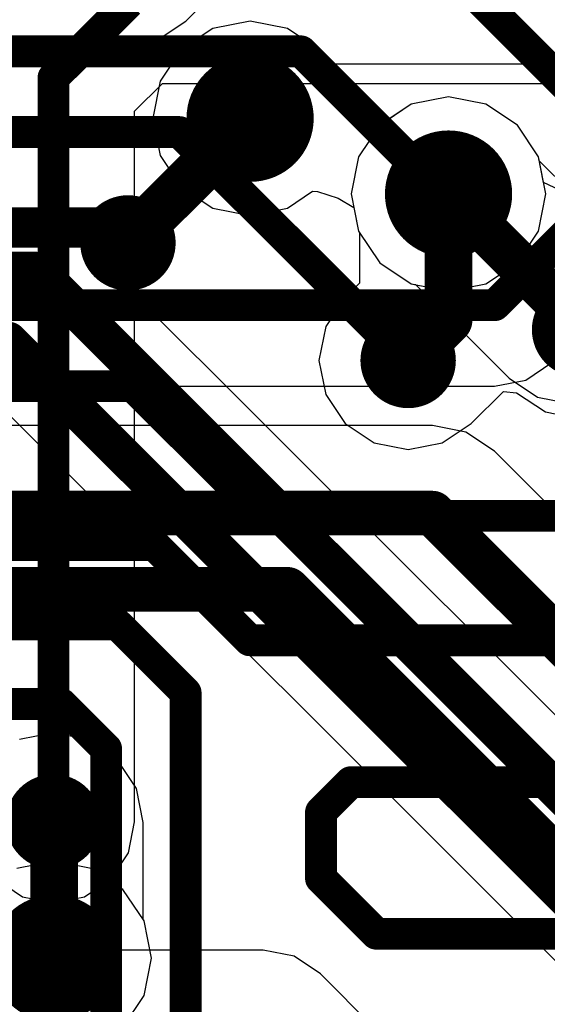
# Model space of a CAD drawing. Header units: millimetres. Extents: x -2 to 68, y -2 to 27.4.
# Tile 534 of 594: x 43.5 to 45.2, y 19.6 to 22.7. Entities that reach past the tile are written whole.
import ezdxf

# ---------------------------------------------------------------- set-up
doc = ezdxf.new("R2010")
doc.units = ezdxf.units.MM
for name, color, linetype in [('BottomLayer', 5, 'Continuous'), ('DrillGuide', 244, 'Continuous'), ('MidLayer1', 16, 'Continuous'), ('MidLayer2', 76, 'Continuous'), ('MidLayer3', 90, 'Continuous'), ('MidLayer4', 156, 'Continuous'), ('MidLayer5', 130, 'Continuous'), ('MidLayer6', 216, 'Continuous'), ('MidLayer7', 6, 'Continuous'), ('MidLayer8', 54, 'Continuous'), ('MultiLayer', 9, 'Continuous'), ('TopLayer', 1, 'Continuous'), ('ViaHoleLayer', 16, 'Continuous')]:
    doc.layers.add(name, color=color, linetype=linetype)

msp = doc.modelspace()

# ---------------------------------------------------------------- linework, layer by layer
at = {"layer": 'BottomLayer'}
for p, q in [((43.8729, 22.3654), (43.9606, 22.4531)), ((43.9606, 22.4531), (47.7164, 22.4531)), ((43.8729, 20.129), (43.8729, 22.3654)), ((43.8535, 20.0315), (43.8729, 20.129)), ((43.7982, 19.9488), (43.8535, 20.0315)), ((43.4378, 19.9488), (43.5205, 19.8935)), ((43.7155, 19.8935), (43.7982, 19.9488)), ((43.5205, 19.8935), (43.618, 19.8741)), ((43.618, 19.8741), (43.7155, 19.8935)), ((44.2767, 19.7257), (42.1192, 19.7257)), ((44.3743, 19.7063), (44.2767, 19.7257)), ((44.457, 19.6511), (44.3743, 19.7063)), ((45.4601, 18.6479), (44.457, 19.6511))]:
    msp.add_line(p, q, dxfattribs=at)
at = {"layer": 'BottomLayer', "const_width": 0.1}
for points in [[(43.618, 22.471), (43.855, 22.708)], [(43.618, 20.129), (43.618, 22.471)]]:
    msp.add_lwpolyline(points, dxfattribs=at)
at = {"layer": 'BottomLayer'}
for points, const_width in [([(43.593, 22.471, 1), (43.643, 22.471, 1)], 0.05), ([(43.593, 22.471, 1), (43.643, 22.471, 1)], 0.05), ([(43.543, 20.129, 1), (43.693, 20.129, 1)], 0.15), ([(43.593, 20.129, 1), (43.643, 20.129, 1)], 0.05)]:
    msp.add_lwpolyline(points, format="xyb", close=True, dxfattribs=dict(at, const_width=const_width))
at = {"layer": 'DrillGuide'}
for points, const_width in [([(44.1862, 22.3432, 1), (44.2862, 22.3432, 1)], 0.1), ([(44.81, 22.105, 1), (44.91, 22.105, 1)], 0.1), ([(43.8271, 21.9511, 1), (43.8771, 21.9511, 1)], 0.05), ([(44.708, 21.581, 1), (44.758, 21.581, 1)], 0.05), ([(43.593, 20.129, 1), (43.643, 20.129, 1)], 0.05), ([(43.57, 19.7, 1), (43.67, 19.7, 1)], 0.1)]:
    msp.add_lwpolyline(points, format="xyb", close=True, dxfattribs=dict(at, const_width=const_width))
at = {"layer": 'MidLayer1'}
for p, q in [((44.86, 22.4109), (44.7429, 22.3876)), ((44.9771, 22.3876), (44.86, 22.4109)), ((44.7429, 22.3876), (44.6437, 22.3213)), ((45.0763, 22.3213), (44.9771, 22.3876)), ((44.6437, 22.3213), (44.5774, 22.2221)), ((45.1426, 22.2221), (45.0763, 22.3213)), ((44.5774, 22.2221), (44.5541, 22.105)), ((45.1587, 22.1409), (45.1426, 22.2221)), ((45.2589, 22.0943), (45.1587, 22.1409)), ((44.5541, 22.105), (44.5774, 21.9879)), ((44.5774, 21.9879), (44.5796, 21.9846)), ((44.5796, 21.9846), (44.5796, 21.8241)), ((44.5796, 21.8241), (44.5347, 21.7793)), ((44.5347, 21.7793), (44.474, 21.6883)), ((44.474, 21.6883), (44.4526, 21.581)), ((44.4526, 21.581), (44.474, 21.4737)), ((44.474, 21.4737), (44.5347, 21.3827)), ((44.9313, 21.3827), (45.0323, 21.4838)), ((45.0323, 21.4838), (45.0737, 21.4797)), ((45.0737, 21.4797), (45.1647, 21.419)), ((45.1647, 21.419), (45.272, 21.3976)), ((44.5347, 21.3827), (44.6257, 21.322)), ((44.8403, 21.322), (44.9313, 21.3827)), ((44.6257, 21.322), (44.733, 21.3006)), ((44.733, 21.3006), (44.8403, 21.322)), ((43.62, 20.0059), (43.5029, 19.9826)), ((43.737, 19.9826), (43.62, 20.0059)), ((43.8363, 19.9163), (43.737, 19.9826)), ((43.9026, 19.8171), (43.8363, 19.9163)), ((43.9259, 19.7), (43.9026, 19.8171)), ((43.9026, 19.5829), (43.9259, 19.7)), ((43.8363, 19.4837), (43.9026, 19.5829))]:
    msp.add_line(p, q, dxfattribs=at)
for points, const_width in [([(44.1362, 22.3432, 1), (44.3362, 22.3432, 1)], 0.2), ([(44.1987, 22.3432, 1), (44.2737, 22.3432, 1)], 0.075), ([(44.1987, 22.3392, 1), (44.2737, 22.3392, 1)], 0.075), ([(44.1987, 22.3392, 1), (44.2737, 22.3392, 1)], 0.075), ([(44.76, 22.105, 1), (44.96, 22.105, 1)], 0.2), ([(44.8225, 22.105, 1), (44.8975, 22.105, 1)], 0.075), ([(43.7771, 21.9511, 1), (43.9271, 21.9511, 1)], 0.15), ([(43.8146, 21.9551, 1), (43.8896, 21.9551, 1)], 0.075), ([(43.8146, 21.9551, 1), (43.8896, 21.9551, 1)], 0.075), ([(43.8146, 21.9511, 1), (43.8896, 21.9511, 1)], 0.075), ([(45.197, 21.678, 1), (45.347, 21.678, 1)], 0.15), ([(44.8225, 21.708, 1), (44.8975, 21.708, 1)], 0.075), ([(44.8225, 21.708, 1), (44.8975, 21.708, 1)], 0.075), ([(44.658, 21.581, 1), (44.808, 21.581, 1)], 0.15), ([(44.6955, 21.581, 1), (44.7705, 21.581, 1)], 0.075), ([(43.52, 19.7, 1), (43.72, 19.7, 1)], 0.2), ([(43.5825, 19.7, 1), (43.6575, 19.7, 1)], 0.075)]:
    msp.add_lwpolyline(points, format="xyb", close=True, dxfattribs=dict(at, const_width=const_width))
at = {"layer": 'MidLayer1', "const_width": 0.15}
for points in [[(43.8521, 21.9551), (44.2362, 22.3392)], [(44.2362, 22.3392), (44.2362, 22.3432)], [(44.86, 21.708), (44.86, 22.105)], [(43.8521, 21.9511), (43.8521, 21.9551)], [(44.733, 21.581), (44.86, 21.708)], [(43.129, 19.7), (43.62, 19.7)]]:
    msp.add_lwpolyline(points, dxfattribs=at)
at = {"layer": 'MidLayer2'}
for p, q in [((44.86, 22.4109), (44.7429, 22.3876)), ((44.9771, 22.3876), (44.86, 22.4109)), ((44.7429, 22.3876), (44.6437, 22.3213)), ((45.0763, 22.3213), (44.9771, 22.3876)), ((44.6437, 22.3213), (44.5774, 22.2221)), ((45.1426, 22.2221), (45.0763, 22.3213)), ((44.5774, 22.2221), (44.5541, 22.105)), ((45.1659, 22.105), (45.1426, 22.2221)), ((44.5541, 22.105), (44.5774, 21.9879)), ((45.1426, 21.9879), (45.1659, 22.105)), ((44.5774, 21.9879), (44.6437, 21.8887)), ((45.0763, 21.8887), (45.1426, 21.9879)), ((44.6437, 21.8887), (44.7429, 21.8224)), ((44.9771, 21.8224), (45.0763, 21.8887)), ((44.7429, 21.8224), (44.86, 21.7991)), ((44.86, 21.7991), (44.9771, 21.8224)), ((44.8093, 21.3762), (43.0267, 21.3762)), ((44.9147, 21.3553), (44.8093, 21.3762)), ((45.004, 21.2956), (44.9147, 21.3553)), ((46.3221, 19.9775), (45.004, 21.2956))]:
    msp.add_line(p, q, dxfattribs=at)
for points, const_width in [([(44.1362, 22.3432, 1), (44.3362, 22.3432, 1)], 0.2), ([(44.76, 22.105, 1), (44.96, 22.105, 1)], 0.2), ([(44.7744, 21.101, 1), (44.8443, 21.101, 1)], 0.07), ([(44.7744, 21.101, 1), (44.8443, 21.101, 1)], 0.07), ([(44.319, 20.861, 1), (44.389, 20.861, 1)], 0.07), ([(44.319, 20.861, 1), (44.389, 20.861, 1)], 0.07), ([(43.52, 19.7, 1), (43.72, 19.7, 1)], 0.2)]:
    msp.add_lwpolyline(points, format="xyb", close=True, dxfattribs=dict(at, const_width=const_width))
at = {"layer": 'MidLayer2', "const_width": 0.14}
for points in [[(42.275, 21.101), (44.8093, 21.101)], [(44.8093, 21.101), (46.2081, 19.7022)], [(40.2916, 20.861), (44.354, 20.861)], [(44.354, 20.861), (45.77, 19.445)]]:
    msp.add_lwpolyline(points, dxfattribs=at)
at = {"layer": 'MidLayer3'}
for p, q in [((44.0337, 22.6484), (44.1867, 22.8014)), ((43.9444, 22.5887), (44.0337, 22.6484)), ((42.461, 22.5677), (43.839, 22.5677)), ((43.839, 22.5677), (43.9444, 22.5887)), ((44.86, 22.4109), (44.7429, 22.3876)), ((44.9771, 22.3876), (44.86, 22.4109)), ((44.7429, 22.3876), (44.6437, 22.3213)), ((45.0763, 22.3213), (44.9771, 22.3876)), ((44.6437, 22.3213), (44.5774, 22.2221)), ((45.1426, 22.2221), (45.0763, 22.3213)), ((44.5774, 22.2221), (44.5541, 22.105)), ((45.1452, 22.2091), (45.1426, 22.2221)), ((45.2753, 22.079), (45.1452, 22.2091)), ((44.5541, 22.105), (44.5774, 21.9879)), ((43.5671, 22.0261), (43.0466, 22.0261)), ((43.6296, 22.0137), (43.5671, 22.0261)), ((43.6825, 21.9783), (43.6296, 22.0137)), ((45.4957, 20.1651), (43.6825, 21.9783)), ((44.5774, 21.9879), (44.6437, 21.8887)), ((44.6437, 21.8887), (44.7429, 21.8224)), ((44.7429, 21.8224), (44.7559, 21.8198)), ((44.7559, 21.8198), (45.0503, 21.5254)), ((45.0503, 21.5254), (45.1396, 21.4657)), ((43.4084, 21.4799), (45.2217, 19.6667)), ((45.1396, 21.4657), (45.245, 21.4447)), ((43.62, 20.0059), (43.5029, 19.9826)), ((43.737, 19.9826), (43.62, 20.0059)), ((43.8363, 19.9163), (43.737, 19.9826)), ((43.9026, 19.8171), (43.8363, 19.9163)), ((43.9259, 19.7), (43.9026, 19.8171)), ((43.9026, 19.5829), (43.9259, 19.7)), ((43.8363, 19.4837), (43.9026, 19.5829))]:
    msp.add_line(p, q, dxfattribs=at)
for points, const_width in [([(44.1362, 22.3432, 1), (44.3362, 22.3432, 1)], 0.2), ([(44.76, 22.105, 1), (44.96, 22.105, 1)], 0.2), ([(44.825, 22.105, 1), (44.895, 22.105, 1)], 0.07), ([(43.5371, 21.863, 1), (43.5971, 21.863, 1)], 0.06), ([(43.5371, 21.863, 1), (43.5971, 21.863, 1)], 0.06), ([(43.446, 21.643, 1), (43.506, 21.643, 1)], 0.06), ([(43.446, 21.643, 1), (43.506, 21.643, 1)], 0.06), ([(43.52, 19.7, 1), (43.72, 19.7, 1)], 0.2)]:
    msp.add_lwpolyline(points, format="xyb", close=True, dxfattribs=dict(at, const_width=const_width))
for points, const_width in [([(44.86, 22.105), (45.245, 21.72)], 0.14), ([(42.979, 21.863), (43.5671, 21.863)], 0.12), ([(43.5671, 21.863), (45.4281, 20.002)], 0.12), ([(42.979, 21.643), (43.476, 21.643)], 0.12), ([(43.476, 21.643), (45.337, 19.782)], 0.12)]:
    msp.add_lwpolyline(points, dxfattribs=dict(at, const_width=const_width))
at = {"layer": 'MidLayer4'}
for p, q in [((44.86, 22.4109), (44.7429, 22.3876)), ((44.9771, 22.3876), (44.86, 22.4109)), ((44.7429, 22.3876), (44.6437, 22.3213)), ((45.0763, 22.3213), (44.9771, 22.3876)), ((44.6437, 22.3213), (44.5774, 22.2221)), ((45.1426, 22.2221), (45.0763, 22.3213)), ((44.5774, 22.2221), (44.5541, 22.105)), ((45.1659, 22.105), (45.1426, 22.2221)), ((44.5541, 22.105), (44.5774, 21.9879)), ((45.1426, 21.9879), (45.1659, 22.105)), ((44.5774, 21.9879), (44.6437, 21.8887)), ((45.0763, 21.8887), (45.1426, 21.9879)), ((44.6437, 21.8887), (44.7429, 21.8224)), ((44.9771, 21.8224), (45.0763, 21.8887)), ((44.7429, 21.8224), (44.86, 21.7991)), ((44.86, 21.7991), (44.9771, 21.8224)), ((43.618, 20.4094), (43.5107, 20.388)), ((43.7253, 20.388), (43.618, 20.4094)), ((43.8163, 20.3273), (43.7253, 20.388)), ((43.8183, 20.3253), (43.8163, 20.3273)), ((43.879, 20.2343), (43.8183, 20.3253)), ((43.9004, 20.127), (43.879, 20.2343)), ((43.9004, 19.8204), (43.9004, 20.127)), ((43.9026, 19.8171), (43.9004, 19.8204)), ((43.9259, 19.7), (43.9026, 19.8171)), ((43.9026, 19.5829), (43.9259, 19.7)), ((43.8363, 19.4837), (43.9026, 19.5829))]:
    msp.add_line(p, q, dxfattribs=at)
for points, const_width in [([(44.1362, 22.3432, 1), (44.3362, 22.3432, 1)], 0.2), ([(44.76, 22.105, 1), (44.96, 22.105, 1)], 0.2), ([(43.543, 20.129, 1), (43.693, 20.129, 1)], 0.15), ([(43.5805, 20.129, 1), (43.6555, 20.129, 1)], 0.075), ([(43.5825, 20.127, 1), (43.6575, 20.127, 1)], 0.075), ([(43.5825, 20.127, 1), (43.6575, 20.127, 1)], 0.075), ([(43.52, 19.7, 1), (43.72, 19.7, 1)], 0.2), ([(43.5825, 19.7, 1), (43.6575, 19.7, 1)], 0.075)]:
    msp.add_lwpolyline(points, format="xyb", close=True, dxfattribs=dict(at, const_width=const_width))
at = {"layer": 'MidLayer4', "const_width": 0.15}
for points in [[(43.618, 20.129), (43.62, 20.127)], [(43.62, 19.7), (43.62, 20.127)]]:
    msp.add_lwpolyline(points, dxfattribs=at)
at = {"layer": 'MidLayer5'}
for p, q in [((44.86, 22.4109), (44.7429, 22.3876)), ((44.9771, 22.3876), (44.86, 22.4109)), ((44.7429, 22.3876), (44.6437, 22.3213)), ((45.0763, 22.3213), (44.9771, 22.3876)), ((44.6437, 22.3213), (44.5774, 22.2221)), ((45.1426, 22.2221), (45.0763, 22.3213)), ((44.5774, 22.2221), (44.5541, 22.105)), ((45.1659, 22.105), (45.1426, 22.2221)), ((44.5541, 22.105), (44.5774, 21.9879)), ((45.1426, 21.9879), (45.1659, 22.105)), ((44.5774, 21.9879), (44.6437, 21.8887)), ((45.0763, 21.8887), (45.1426, 21.9879)), ((44.6437, 21.8887), (44.7429, 21.8224)), ((44.9771, 21.8224), (45.0763, 21.8887)), ((44.7429, 21.8224), (44.86, 21.7991)), ((44.86, 21.7991), (44.9771, 21.8224)), ((43.62, 20.0059), (43.5029, 19.9826)), ((43.737, 19.9826), (43.62, 20.0059)), ((43.8363, 19.9163), (43.737, 19.9826)), ((43.9026, 19.8171), (43.8363, 19.9163)), ((43.9259, 19.7), (43.9026, 19.8171)), ((43.9026, 19.5829), (43.9259, 19.7)), ((43.8363, 19.4837), (43.9026, 19.5829))]:
    msp.add_line(p, q, dxfattribs=at)
at = {"layer": 'MidLayer5', "const_width": 0.2}
for points in [[(44.1362, 22.3432, 1), (44.3362, 22.3432, 1)], [(44.76, 22.105, 1), (44.96, 22.105, 1)], [(43.52, 19.7, 1), (43.72, 19.7, 1)]]:
    msp.add_lwpolyline(points, format="xyb", close=True, dxfattribs=at)
at = {"layer": 'MidLayer6'}
for p, q in [((45.1025, 21.5195), (45.1852, 21.5748)), ((45.005, 21.5001), (45.1025, 21.5195)), ((43.5056, 21.5001), (45.005, 21.5001)), ((43.62, 20.0059), (43.5029, 19.9826)), ((43.737, 19.9826), (43.62, 20.0059)), ((43.8363, 19.9163), (43.737, 19.9826)), ((43.9026, 19.8171), (43.8363, 19.9163)), ((43.9259, 19.7), (43.9026, 19.8171)), ((43.9026, 19.5829), (43.9259, 19.7)), ((43.8363, 19.4837), (43.9026, 19.5829))]:
    msp.add_line(p, q, dxfattribs=at)
for points, const_width in [([(44.1362, 22.3432, 1), (44.3362, 22.3432, 1)], 0.2), ([(44.76, 22.105, 1), (44.96, 22.105, 1)], 0.2), ([(44.98, 21.755, 1), (45.03, 21.755, 1)], 0.05), ([(44.98, 21.755, 1), (45.03, 21.755, 1)], 0.05), ([(43.52, 19.7, 1), (43.72, 19.7, 1)], 0.2)]:
    msp.add_lwpolyline(points, format="xyb", close=True, dxfattribs=dict(at, const_width=const_width))
at = {"layer": 'MidLayer6', "const_width": 0.1}
for points in [[(45.005, 21.755), (45.2992, 22.0492)], [(43.4001, 21.755), (45.005, 21.755)]]:
    msp.add_lwpolyline(points, dxfattribs=at)
at = {"layer": 'MidLayer7'}
for p, q in [((44.1191, 22.6258), (44.0199, 22.5595)), ((44.2362, 22.6491), (44.1191, 22.6258)), ((44.3532, 22.6258), (44.2362, 22.6491)), ((44.4525, 22.5595), (44.3532, 22.6258)), ((44.0199, 22.5595), (43.9536, 22.4602)), ((44.5188, 22.4602), (44.4525, 22.5595)), ((43.9536, 22.4602), (43.9303, 22.3432)), ((44.5337, 22.3852), (44.5188, 22.4602)), ((44.86, 22.4109), (44.7429, 22.3876)), ((44.9771, 22.3876), (44.86, 22.4109)), ((44.5827, 22.3568), (44.5337, 22.3852)), ((44.7429, 22.3876), (44.6634, 22.3345)), ((45.0763, 22.3213), (44.9771, 22.3876)), ((43.9303, 22.3432), (43.9536, 22.2261)), ((44.6477, 22.3356), (44.5827, 22.3568)), ((44.6634, 22.3345), (44.6477, 22.3356)), ((45.1426, 22.2221), (45.0763, 22.3213)), ((43.9536, 22.2261), (44.0199, 22.1269)), ((45.1659, 22.105), (45.1426, 22.2221)), ((44.0199, 22.1269), (44.1191, 22.0606)), ((44.3532, 22.0606), (44.4328, 22.1137)), ((44.4328, 22.1137), (44.4484, 22.1126)), ((44.4484, 22.1126), (44.5135, 22.0914)), ((45.1426, 21.9879), (45.1659, 22.105)), ((44.5135, 22.0914), (44.5625, 22.0629)), ((44.5625, 22.0629), (44.5774, 21.9879)), ((44.1191, 22.0606), (44.2362, 22.0373)), ((44.2362, 22.0373), (44.3532, 22.0606)), ((44.5774, 21.9879), (44.6437, 21.8887)), ((45.0763, 21.8887), (45.1426, 21.9879)), ((44.6437, 21.8887), (44.7429, 21.8224)), ((44.9771, 21.8224), (45.0763, 21.8887)), ((44.7429, 21.8224), (44.86, 21.7991)), ((44.86, 21.7991), (44.9771, 21.8224)), ((43.62, 20.0059), (43.5029, 19.9826)), ((43.737, 19.9826), (43.62, 20.0059)), ((43.8363, 19.9163), (43.737, 19.9826)), ((43.9026, 19.8171), (43.8363, 19.9163)), ((43.9259, 19.7), (43.9026, 19.8171)), ((43.9026, 19.5829), (43.9259, 19.7)), ((43.8363, 19.4837), (43.9026, 19.5829))]:
    msp.add_line(p, q, dxfattribs=at)
at = {"layer": 'MidLayer7', "const_width": 0.2}
for points in [[(44.1362, 22.3432, 1), (44.3362, 22.3432, 1)], [(44.76, 22.105, 1), (44.96, 22.105, 1)], [(43.52, 19.7, 1), (43.72, 19.7, 1)]]:
    msp.add_lwpolyline(points, format="xyb", close=True, dxfattribs=at)
at = {"layer": 'MidLayer8'}
for p, q in [((44.1191, 22.6258), (44.0199, 22.5595)), ((44.2362, 22.6491), (44.1191, 22.6258)), ((44.3532, 22.6258), (44.2362, 22.6491)), ((44.4525, 22.5595), (44.3532, 22.6258)), ((44.0199, 22.5595), (43.9536, 22.4602)), ((44.5188, 22.4602), (44.4525, 22.5595)), ((43.9536, 22.4602), (43.9303, 22.3432)), ((44.5337, 22.3852), (44.5188, 22.4602)), ((44.86, 22.4109), (44.7429, 22.3876)), ((44.9771, 22.3876), (44.86, 22.4109)), ((44.5827, 22.3568), (44.5337, 22.3852)), ((44.7429, 22.3876), (44.6634, 22.3345)), ((45.0763, 22.3213), (44.9771, 22.3876)), ((43.9303, 22.3432), (43.9536, 22.2261)), ((44.6477, 22.3356), (44.5827, 22.3568)), ((44.6634, 22.3345), (44.6477, 22.3356)), ((45.1426, 22.2221), (45.0763, 22.3213)), ((43.9536, 22.2261), (44.0199, 22.1269)), ((45.1659, 22.105), (45.1426, 22.2221)), ((44.0199, 22.1269), (44.1191, 22.0606)), ((44.3532, 22.0606), (44.4328, 22.1137)), ((44.4328, 22.1137), (44.4484, 22.1126)), ((44.4484, 22.1126), (44.5135, 22.0914)), ((45.1426, 21.9879), (45.1659, 22.105)), ((44.5135, 22.0914), (44.5625, 22.0629)), ((44.5625, 22.0629), (44.5774, 21.9879)), ((44.1191, 22.0606), (44.2362, 22.0373)), ((44.2362, 22.0373), (44.3532, 22.0606)), ((44.5774, 21.9879), (44.6437, 21.8887)), ((45.0763, 21.8887), (45.1426, 21.9879)), ((44.6437, 21.8887), (44.7429, 21.8224)), ((44.9771, 21.8224), (45.0763, 21.8887)), ((44.7429, 21.8224), (44.86, 21.7991)), ((44.86, 21.7991), (44.9771, 21.8224)), ((43.62, 20.0059), (43.5029, 19.9826)), ((43.737, 19.9826), (43.62, 20.0059)), ((43.8363, 19.9163), (43.737, 19.9826)), ((43.9026, 19.8171), (43.8363, 19.9163)), ((43.9259, 19.7), (43.9026, 19.8171)), ((43.9026, 19.5829), (43.9259, 19.7)), ((43.8363, 19.4837), (43.9026, 19.5829))]:
    msp.add_line(p, q, dxfattribs=at)
at = {"layer": 'MidLayer8', "const_width": 0.2}
for points in [[(44.1362, 22.3432, 1), (44.3362, 22.3432, 1)], [(44.76, 22.105, 1), (44.96, 22.105, 1)], [(43.52, 19.7, 1), (43.72, 19.7, 1)]]:
    msp.add_lwpolyline(points, format="xyb", close=True, dxfattribs=at)
at = {"layer": 'MultiLayer'}
for points, const_width in [([(44.1362, 22.3432, 1), (44.3362, 22.3432, 1)], 0.2), ([(44.76, 22.105, 1), (44.96, 22.105, 1)], 0.2), ([(43.7771, 21.9511, 1), (43.9271, 21.9511, 1)], 0.15), ([(45.197, 21.678, 1), (45.347, 21.678, 1)], 0.15), ([(44.658, 21.581, 1), (44.808, 21.581, 1)], 0.15), ([(43.543, 20.129, 1), (43.693, 20.129, 1)], 0.15), ([(43.52, 19.7, 1), (43.72, 19.7, 1)], 0.2)]:
    msp.add_lwpolyline(points, format="xyb", close=True, dxfattribs=dict(at, const_width=const_width))
at = {"layer": 'TopLayer'}
msp.add_line((48.7619, 22.5138), (42.3765, 22.5138), dxfattribs=at)
for points, const_width in [([(44.871, 22.804), (45.768, 21.907)], 0.1), ([(41.8255, 22.554), (44.396, 22.554)], 0.1), ([(44.396, 22.554), (45.272, 21.678)], 0.1), ([(42.0007, 22.3), (44.014, 22.3)], 0.1), ([(44.014, 22.3), (44.733, 21.581)], 0.1), ([(42.625, 22), (43.8, 22)], 0.127), ([(42.625, 21.5), (43.868, 21.5)], 0.1), ([(43.868, 21.5), (44.2755, 21.0925)], 0.1), ([(44.2755, 21.0925), (45.9175, 21.0925)], 0.1), ([(42.625, 21), (43.935, 21)], 0.1), ([(43.935, 21), (44.2345, 20.7005)], 0.1), ([(42.375, 20.75), (43.819, 20.75)], 0.1), ([(43.819, 20.75), (44.0335, 20.5355)], 0.1), ([(44.2345, 20.7005), (46.1965, 20.7005)], 0.1), ([(44.0335, 18.4445), (44.0335, 20.5355)], 0.1), ([(42.625, 20.5), (43.643, 20.5)], 0.1), ([(43.643, 20.5), (43.7835, 20.3595)], 0.1), ([(43.7835, 19.1045), (43.7835, 20.3595)], 0.1), ([(44.459, 20.16), (44.553, 20.254)], 0.1), ([(44.553, 20.254), (46.1414, 20.254)], 0.1), ([(44.459, 19.951), (44.459, 20.16)], 0.1), ([(44.459, 19.951), (44.633, 19.777)], 0.1), ([(44.633, 19.777), (46.371, 19.777)], 0.1)]:
    msp.add_lwpolyline(points, dxfattribs=dict(at, const_width=const_width))
for points, const_width in [([(44.371, 22.554, 1), (44.421, 22.554, 1)], 0.05), ([(44.371, 22.554, 1), (44.421, 22.554, 1)], 0.05), ([(43.989, 22.3, 1), (44.039, 22.3, 1)], 0.05), ([(43.989, 22.3, 1), (44.039, 22.3, 1)], 0.05), ([(43.7771, 21.9511, 1), (43.9271, 21.9511, 1)], 0.15), ([(43.7682, 22, 1), (43.8317, 22, 1)], 0.0635), ([(45.197, 21.678, 1), (45.347, 21.678, 1)], 0.15), ([(44.658, 21.581, 1), (44.808, 21.581, 1)], 0.15), ([(44.708, 21.581, 1), (44.758, 21.581, 1)], 0.05), ([(43.843, 21.5, 1), (43.893, 21.5, 1)], 0.05), ([(43.843, 21.5, 1), (43.893, 21.5, 1)], 0.05), ([(44.2505, 21.0925, 1), (44.3005, 21.0925, 1)], 0.05), ([(44.2505, 21.0925, 1), (44.3005, 21.0925, 1)], 0.05), ([(43.91, 21, 1), (43.96, 21, 1)], 0.05), ([(43.91, 21, 1), (43.96, 21, 1)], 0.05), ([(43.794, 20.75, 1), (43.844, 20.75, 1)], 0.05), ([(43.794, 20.75, 1), (43.844, 20.75, 1)], 0.05), ([(44.2095, 20.7005, 1), (44.2595, 20.7005, 1)], 0.05), ([(44.2095, 20.7005, 1), (44.2595, 20.7005, 1)], 0.05), ([(44.0085, 20.5355, 1), (44.0585, 20.5355, 1)], 0.05), ([(44.0085, 20.5355, 1), (44.0585, 20.5355, 1)], 0.05), ([(43.618, 20.5, 1), (43.668, 20.5, 1)], 0.05), ([(43.618, 20.5, 1), (43.668, 20.5, 1)], 0.05), ([(43.7585, 20.3595, 1), (43.8085, 20.3595, 1)], 0.05), ([(43.7585, 20.3595, 1), (43.8085, 20.3595, 1)], 0.05), ([(44.528, 20.254, 1), (44.578, 20.254, 1)], 0.05), ([(44.528, 20.254, 1), (44.578, 20.254, 1)], 0.05), ([(44.434, 20.16, 1), (44.484, 20.16, 1)], 0.05), ([(44.434, 20.16, 1), (44.484, 20.16, 1)], 0.05), ([(44.434, 19.951, 1), (44.484, 19.951, 1)], 0.05), ([(44.434, 19.951, 1), (44.484, 19.951, 1)], 0.05), ([(44.608, 19.777, 1), (44.658, 19.777, 1)], 0.05), ([(44.608, 19.777, 1), (44.658, 19.777, 1)], 0.05)]:
    msp.add_lwpolyline(points, format="xyb", close=True, dxfattribs=dict(at, const_width=const_width))
at = {"layer": 'ViaHoleLayer'}
for points, const_width in [([(44.1862, 22.3432, 1), (44.2862, 22.3432, 1)], 0.1), ([(44.81, 22.105, 1), (44.91, 22.105, 1)], 0.1), ([(43.8271, 21.9511, 1), (43.8771, 21.9511, 1)], 0.05), ([(44.708, 21.581, 1), (44.758, 21.581, 1)], 0.05), ([(43.593, 20.129, 1), (43.643, 20.129, 1)], 0.05), ([(43.57, 19.7, 1), (43.67, 19.7, 1)], 0.1)]:
    msp.add_lwpolyline(points, format="xyb", close=True, dxfattribs=dict(at, const_width=const_width))

doc.saveas('drawing.dxf')
